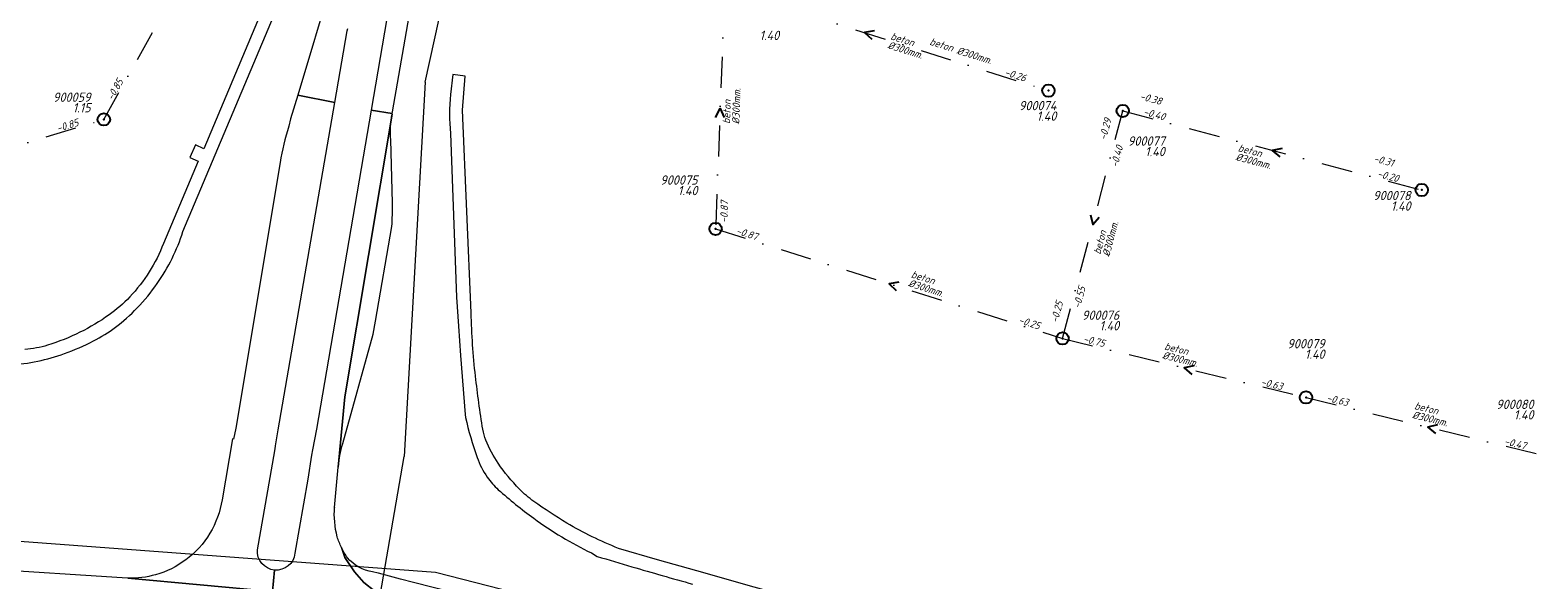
# Model space of a CAD drawing. Extents: x 148869 to 161638, y 453607 to 469810.
# Tile 627 of 656: x 153828 to 154072, y 467355 to 467444. Entities that reach past the tile are written whole.
import ezdxf
from ezdxf.enums import TextEntityAlignment as Align
from ezdxf.lldxf.tags import DXFTag

# ---------------------------------------------------------------- set-up
doc = ezdxf.new("R2010")
doc.units = 0
doc.header["$PDMODE"] = 32
doc.header["$PDSIZE"] = 2
doc.linetypes.add('RI-VWA', pattern=[11, 5, -3, 0, -3])
doc.layers.get('0').update_dxf_attribs({"linetype": 'CONTINUOUS'})
for name, color, linetype in [('B-OI-RI-BOB-T18-niet meenemen', 252, 'CONTINUOUS'), ('B-OI-RI-DIAMETER-T18-niet meenemen', 252, 'CONTINUOUS'), ('B-OI-RI-MATERIAAL-T18-niet meenemen', 252, 'CONTINUOUS'), ('B-OI-RI-STROOMRICHTING-S-niet meenemen', 252, 'CONTINUOUS'), ('B-OI-RI-VWA_PUTDEKSELHOOGTE-T25-niet meenemen', 252, 'CONTINUOUS'), ('gs dwa', 252, 'CONTINUOUS')]:
    doc.layers.add(name, color=color, linetype=linetype)
for name, color, linetype, lineweight in [('B-OI-RI-PERSLEIDING-G-niet meenemen', 190, 'RI-PERS', 18), ('B-OI-RI-VWA_TRANSPORTLEIDING-G-niet meenemen', 252, 'RI-VWA', 18), ('B-RO-VH-VERHARDING_ASFALT-GV', 251, 'CONTINUOUS', 18), ('B-RO-VH-VERHARDING_HALFVERHARDING_GRIND-GV', 251, 'CONTINUOUS', 18)]:
    doc.layers.add(name, color=color, linetype=linetype, lineweight=lineweight)
doc.styles.add('iso15', font='ISO.shx', dxfattribs={"oblique": 15})
doc.styles.add('NLCS-ISO-M750_CURSIEF', font='NLCS-ISO.ttf', dxfattribs={"oblique": 15})
tags = doc.linetypes.add('RI-PERS', pattern='A,7,-2,["P",Standard,S=1.8,R=0,X=-0.5,Y=-0.9],-2,7,-2,[102,NLCS.SHX,S=1,R=180,X=0,Y=0],-2', length=22).pattern_tags.tags
tags[6] = DXFTag(74, 10)

# ---------------------------------------------------------------- blocks, each defined once
blk = doc.blocks.new('ACMAP_ANN_TEMPLATE_diam')
at = {"color": 0, "linetype": 'ByBlock', "style": 'iso15', "oblique": 15}
blk.add_attdef('diam', (0.5, -1.3), '', height=1.2, dxfattribs=at)
blk = doc.blocks.new('ACMAP_ANN_TEMPLATE_mat')
at = {"color": 0, "linetype": 'ByBlock', "style": 'iso15', "oblique": 15}
blk.add_attdef('mat', (0.5, 0.2), '', height=1.2, dxfattribs=at)
blk = doc.blocks.new('ACMAP_ANN_TEMPLATE_nap-l')
at = {"color": 0, "linetype": 'ByBlock', "style": 'iso15', "oblique": 15}
blk.add_attdef('nap-l', (3.3, 0.2), '', height=1.2, dxfattribs=at)
blk = doc.blocks.new('ACMAP_ANN_TEMPLATE_nap-r')
at = {"color": 0, "linetype": 'ByBlock', "style": 'iso15', "oblique": 15}
blk.add_attdef('nap-r', text='', height=1.2, dxfattribs=at).set_placement((-4.1, 0.2), align=Align.RIGHT)
blk = doc.blocks.new('ACMAP_ANN_TEMPLATE_puth-dwa')
at = {"color": 0, "linetype": 'ByBlock', "style": 'iso15', "oblique": 15}
blk.add_attdef('puth-dwa', text='', height=1.5, dxfattribs=at).set_placement((2.7, 1), align=Align.RIGHT)
blk = doc.blocks.new('ACMAP_ANN_TEMPLATE_putnr-dwa')
at = {"color": 0, "linetype": 'ByBlock', "style": 'iso15', "oblique": 15}
blk.add_attdef('putnr-dwa', text='', height=1.5, dxfattribs=at).set_placement((2.7, 2.7), align=Align.RIGHT)

msp = doc.modelspace()

# ---------------------------------------------------------------- linework, layer by layer
at = {"layer": 'B-OI-RI-PERSLEIDING-G-niet meenemen'}
for p, q in [((153891.61, 467435.31), (153900.26, 467474.11)), ((153891.61, 467435.31), (153888.23, 467374.73)), ((153893.3, 467356), (153652, 467374)), ((153878.8, 467320), (153888.23, 467374.73)), ((153930.4, 467346.5), (153893.3, 467356))]:
    msp.add_line(p, q, dxfattribs=at)
at = {"layer": 'B-OI-RI-STROOMRICHTING-S-niet meenemen'}
for points in [[(153964.27, 467443.63), (153962.68, 467443.37), (153963.84, 467442.25)], [(153938.56, 467429.62), (153939.34, 467431.04), (153940, 467429.57)], [(154030.2, 467424.6), (154028.62, 467424.27), (154029.83, 467423.21)], [(153999.25, 467413.84), (153999.58, 467412.26), (154000.64, 467413.47)], [(153968.25, 467402.97), (153966.65, 467402.71), (153967.81, 467401.59)], [(154015.96, 467389.44), (154014.39, 467389.08), (154015.62, 467388.04)], [(154055.34, 467379.86), (154053.77, 467379.5), (154055, 467378.46)]]:
    msp.add_lwpolyline(points, dxfattribs=at)
at = {"layer": 'B-OI-RI-VWA_TRANSPORTLEIDING-G-niet meenemen'}
for p, q in [((153839.67, 467429.29), (153867.68, 467479.38)), ((153940.07, 467450.49), (153938.6, 467411.58)), ((153940.07, 467450.49), (153992.43, 467433.94)), ((153994.71, 467393.85), (154004.45, 467430.67)), ((154004.45, 467430.67), (154052.79, 467417.87)), ((153798.51, 467416.73), (153839.67, 467429.29)), ((153938.6, 467411.58), (153994.71, 467393.85)), ((153994.71, 467393.85), (154034.08, 467384.31)), ((154034.08, 467384.31), (154073.46, 467374.69))]:
    msp.add_line(p, q, dxfattribs=at)
at = {"layer": 'B-RO-VH-VERHARDING_ASFALT-GV', "flags": 128}
for points in [[(153883.89, 467476.11), (153883.08, 467473.36), (153880.61, 467465.51), (153876.58, 467451.84), (153871.02, 467433.2), (153877.01, 467432), (153879.02, 467443.63), (153879.13, 467443.97)], [(153886.13, 467449.74), (153882.89, 467430.8), (153886.29, 467430.25), (153886.33, 467430.49), (153889.43, 467448.17), (153889.67, 467449.38)], [(153864.51, 467359.65), (153866.97, 467373.53), (153867.37, 467375.97), (153867.45, 467376.47), (153867.86, 467379.07), (153877.01, 467432), (153871.02, 467433.2), (153869.88, 467429.37), (153869.57, 467428.17)], [(153876.98, 467366.57), (153876.99, 467366.52), (153877.56, 467373), (153878.63, 467384.39), (153886.27, 467430.15), (153886.29, 467430.25), (153882.89, 467430.8), (153874.07, 467379.18), (153873.43, 467375.82), (153873.27, 467374.94), (153872.66, 467371.11), (153870.58, 467359.09)], [(153886.27, 467430.15), (153878.63, 467384.39), (153877.56, 467373)], [(153886.33, 467415.77), (153886.06, 467425.97)], [(153868.16, 467422.34), (153861.02, 467379.32), (153860.64, 467377.56), (153860.45, 467377.59), (153858.79, 467367.75)], [(153883.61, 467396.66), (153886.25, 467411.95)], [(153878.3, 467376.84), (153883.24, 467394.53), (153883.61, 467396.66)], [(153867.27, 467356.37), (153866.95, 467352.92), (153874.21, 467352.26), (153887.82, 467351.02), (153887.37, 467351.14), (153886.93, 467351.28), (153885.15, 467351.99), (153883.5, 467352.94), (153881.73, 467354.36), (153880.23, 467356.07), (153878.66, 467358.41), (153878.1, 467360.01)], [(153878.1, 467360.01), (153878.66, 467358.41), (153880.23, 467356.07), (153881.73, 467354.36), (153883.5, 467352.94), (153885.15, 467351.99), (153886.93, 467351.28), (153887.37, 467351.14), (153887.82, 467351.02), (153890.46, 467350.45), (153899.46, 467348.32), (153908.46, 467346.16), (153929.36, 467340.93), (153948.25, 467336.16), (153964.95, 467332.26), (153967.11, 467331.6), (153968.03, 467331.31), (153985.85, 467325.71), (153998.5, 467321.72), (153999.25, 467321.56), (154000, 467321.41), (154005.61, 467320.27), (154016.19, 467318.3), (154023.62, 467317.11)], [(153866.95, 467352.92), (153843.57, 467355.05), (153842.64, 467355.11), (153820.73, 467356.52), (153806.8, 467357.38), (153797.97, 467357.95), (153793.24, 467358.26), (153790.22, 467358.46), (153780.07, 467357.66), (153770.63, 467356.59), (153769.87, 467356.47), (153756.01, 467352.21)], [(153843.57, 467355.05), (153866.95, 467352.92), (153867.27, 467356.37)], [(153967.45, 467334.65), (153928.32, 467344.57), (153889.72, 467354.38), (153887.67, 467354.9), (153884.08, 467355.89), (153884.04, 467355.9), (153883.14, 467356.11)]]:
    msp.add_lwpolyline(points, dxfattribs=at)
at = {"layer": 'B-RO-VH-VERHARDING_ASFALT-GV'}
for points in [[(153886.06, 467425.97, -0.053147), (153886.27, 467430.15)], [(153869.57, 467428.17, 0.031868), (153868.16, 467422.34)], [(153886.25, 467411.95, 0.024345), (153886.33, 467415.77)], [(153877.56, 467373, -0.041842), (153878.3, 467376.84)], [(153858.79, 467367.75, -0.096987), (153856.81, 467362.32)], [(153877.41, 467361.78, -0.08137), (153876.98, 467366.57)], [(153856.81, 467362.32, -0.097017), (153852.92, 467358.03)], [(153878.1, 467360.01, -0.039956), (153877.41, 467361.78)], [(153867.27, 467356.37, -0.410889), (153864.51, 467359.65)], [(153870.58, 467359.09, -0.410969), (153867.27, 467356.37)], [(153879.07, 467358.37, -0.040774), (153878.1, 467360.01)], [(153852.92, 467358.03, -0.091284), (153848.05, 467355.62)], [(153883.14, 467356.11, -0.185448), (153879.07, 467358.37)], [(153848.05, 467355.62, -0.076068), (153843.57, 467355.05)]]:
    msp.add_lwpolyline(points, format="xyb", dxfattribs=at)
at = {"layer": 'B-RO-VH-VERHARDING_HALFVERHARDING_GRIND-GV', "flags": 128}
for points in [[(153852.47, 467411.13), (153881.48, 467480.11), (153879.46, 467480.83), (153879.44, 467480.77), (153855.86, 467424.51), (153854.47, 467425.15), (153853.6, 467423.1), (153854.93, 467422.55), (153849.31, 467409.2)], [(153899.08, 467397.97), (153897.68, 467430.8), (153898.12, 467436.29), (153896.1, 467436.53), (153895.73, 467433.33)], [(153895.74, 467427.03), (153896.69, 467400.54), (153897, 467395.81), (153897.35, 467391.09), (153898.1, 467381.52), (153898.17, 467381.07)], [(153918.51, 467359.16), (153919.45, 467358.59)], [(154068.49, 467337.81), (154000, 467343.67), (153982.36, 467345.17), (153982.49, 467345.77), (153980.34, 467346.34), (153980.06, 467345.31), (153975.15, 467345.82), (153969.15, 467347.24), (153963.16, 467348.72), (153956.66, 467350.4), (153948.54, 467352.58), (153944.86, 467353.6), (153935.57, 467356.23), (153929.21, 467358.05), (153922.88, 467359.89)]]:
    msp.add_lwpolyline(points, dxfattribs=at)
at = {"layer": 'B-RO-VH-VERHARDING_HALFVERHARDING_GRIND-GV'}
for points in [[(153895.73, 467433.33, 0.057769), (153895.74, 467427.03)], [(153850.7, 467406.78, 0.037934), (153852.47, 467411.13)], [(153849.31, 467409.2, -0.049123), (153847.01, 467404.62)], [(153848.31, 467402.74, 0.038024), (153850.7, 467406.78)], [(153847.01, 467404.62, -0.048972), (153843.86, 467400.57)], [(153843.86, 467400.57, -0.049158), (153840.51, 467397.66)], [(153845.06, 467398.79, 0.038342), (153848.31, 467402.74)], [(153841.53, 467395.66, 0.041288), (153845.06, 467398.79)], [(153840.51, 467397.66, -0.04021), (153835.81, 467394.85)], [(153837.99, 467393.44, 0.041496), (153841.53, 467395.66)], [(153899.31, 467392.84, -0.012091), (153899.08, 467397.97)], [(153835.81, 467394.85, -0.039719), (153830.58, 467392.76)], [(153833.33, 467391.41, 0.034274), (153837.99, 467393.44)], [(153830.58, 467392.76, -0.060252), (153826.89, 467392.08)], [(153828.97, 467390.18, 0.033788), (153833.33, 467391.41)], [(153899.77, 467387.73, -0.011921), (153899.31, 467392.84)], [(153824.49, 467389.55, 0.033468), (153828.97, 467390.18)], [(153900.96, 467379.15, -0.011901), (153899.77, 467387.73)], [(153898.17, 467381.07, 0.033408), (153900.03, 467374.61)], [(153901.45, 467377.37, -0.056274), (153900.96, 467379.15)], [(153903.45, 467373.65, -0.055473), (153901.45, 467377.37)], [(153900.03, 467374.61, 0.062788), (153901.67, 467371.41)], [(153901.67, 467371.41, 0.062319), (153903.46, 467369.38)], [(153906.88, 467369.48, -0.043435), (153903.45, 467373.65)], [(153903.46, 467369.38, 0.023231), (153909.18, 467364.76)], [(153909.22, 467367.48, -0.043246), (153906.88, 467369.48)], [(153914.55, 467363.98, -0.021118), (153909.22, 467367.48)], [(153909.18, 467364.76, 0.023064), (153913.72, 467361.75)], [(153918.64, 467361.77, -0.021366), (153914.55, 467363.98)], [(153913.72, 467361.75, 0.023322), (153918.51, 467359.16)], [(153922.88, 467359.89, -0.01892), (153918.64, 467361.77)], [(153919.45, 467358.59, 0.001454), (153925.07, 467356.92)], [(153925.07, 467356.92, 0.002665), (153934.88, 467354.1)]]:
    msp.add_lwpolyline(points, format="xyb", dxfattribs=at)
at = {"layer": 'gs dwa'}
for p in [(153992.43, 467433.94), (153839.67, 467429.29), (154004.45, 467430.67), (154052.79, 467417.87), (153938.6, 467411.58), (153994.71, 467393.85), (154034.08, 467384.31)]:
    msp.add_point(p, dxfattribs=at)

# ---------------------------------------------------------------- block references
at = {"layer": 'B-OI-RI-BOB-T18-niet meenemen'}
ref = msp.add_blockref('ACMAP_ANN_TEMPLATE_nap-r', (153992.43, 467433.94), dxfattribs=dict(at, rotation=342.4592454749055))
ref.add_attrib('nap-r', '-0.26', dxfattribs={"layer": '0', "color": 0, "linetype": 'ByBlock', "height": 1.2, "rotation": 342.4592, "style": 'NLCS-ISO-M750_CURSIEF', "oblique": 15}).set_placement((153988.58, 467435.37), align=Align.RIGHT)
ref = msp.add_blockref('ACMAP_ANN_TEMPLATE_nap-l', (153839.67, 467429.29), dxfattribs=dict(at, rotation=60.78636527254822))
ref.add_attrib('nap-l', '-0.85', (153841.11, 467432.27), dxfattribs={"layer": '0', "color": 0, "linetype": 'ByBlock', "height": 1.2, "rotation": 60.7864, "style": 'NLCS-ISO-M750_CURSIEF', "oblique": 15})
ref = msp.add_blockref('ACMAP_ANN_TEMPLATE_nap-l', (154003.88, 467433.18), dxfattribs=dict(at, rotation=345.0930415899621))
ref.add_attrib('nap-l', '-0.38', (154007.12, 467432.52), dxfattribs={"layer": '0', "color": 0, "linetype": 'ByBlock', "height": 1.2, "rotation": 345.093, "style": 'NLCS-ISO-M750_CURSIEF', "oblique": 15})
ref = msp.add_blockref('ACMAP_ANN_TEMPLATE_nap-l', (154004.45, 467430.67), dxfattribs=dict(at, rotation=345.1689591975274))
ref.add_attrib('nap-l', '-0.40', (154007.69, 467430.02), dxfattribs={"layer": '0', "color": 0, "linetype": 'ByBlock', "height": 1.2, "rotation": 345.169, "style": 'NLCS-ISO-M750_CURSIEF', "oblique": 15})
ref = msp.add_blockref('ACMAP_ANN_TEMPLATE_nap-r', (153839.67, 467429.29), dxfattribs=dict(at, rotation=16.96960158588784))
ref.add_attrib('nap-r', '-0.85', dxfattribs={"layer": '0', "color": 0, "linetype": 'ByBlock', "height": 1.2, "rotation": 16.9696, "style": 'NLCS-ISO-M750_CURSIEF', "oblique": 15}).set_placement((153835.69, 467428.28), align=Align.RIGHT)
ref = msp.add_blockref('ACMAP_ANN_TEMPLATE_nap-r', (154003.88, 467433.18), dxfattribs=dict(at, rotation=75.17705196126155))
ref.add_attrib('nap-r', '-0.29', dxfattribs={"layer": '0', "color": 0, "linetype": 'ByBlock', "height": 1.2, "rotation": 75.1771, "style": 'NLCS-ISO-M750_CURSIEF', "oblique": 15}).set_placement((154002.64, 467429.27), align=Align.RIGHT)
ref = msp.add_blockref('ACMAP_ANN_TEMPLATE_nap-r', (154005.75, 467428.77), dxfattribs=dict(at, rotation=75.18293002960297))
ref.add_attrib('nap-r', '-0.40', dxfattribs={"layer": '0', "color": 0, "linetype": 'ByBlock', "height": 1.2, "rotation": 75.1829, "style": 'NLCS-ISO-M750_CURSIEF', "oblique": 15}).set_placement((154004.51, 467424.86), align=Align.RIGHT)
ref = msp.add_blockref('ACMAP_ANN_TEMPLATE_nap-r', (154052, 467420.37), dxfattribs=dict(at, rotation=345.0930415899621))
ref.add_attrib('nap-r', '-0.31', dxfattribs={"layer": '0', "color": 0, "linetype": 'ByBlock', "height": 1.2, "rotation": 345.093, "style": 'NLCS-ISO-M750_CURSIEF', "oblique": 15}).set_placement((154048.09, 467421.62), align=Align.RIGHT)
ref = msp.add_blockref('ACMAP_ANN_TEMPLATE_nap-r', (154052.79, 467417.87), dxfattribs=dict(at, rotation=345.1689591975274))
ref.add_attrib('nap-r', '-0.20', dxfattribs={"layer": '0', "color": 0, "linetype": 'ByBlock', "height": 1.2, "rotation": 345.169, "style": 'NLCS-ISO-M750_CURSIEF', "oblique": 15}).set_placement((154048.88, 467419.11), align=Align.RIGHT)
ref = msp.add_blockref('ACMAP_ANN_TEMPLATE_nap-r', (153941, 467420.18), dxfattribs=dict(at, rotation=87.83642356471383))
ref.add_attrib('nap-r', '-0.87', dxfattribs={"layer": '0', "color": 0, "linetype": 'ByBlock', "height": 1.2, "rotation": 87.8364, "style": 'NLCS-ISO-M750_CURSIEF', "oblique": 15}).set_placement((153940.64, 467416.1), align=Align.RIGHT)
ref = msp.add_blockref('ACMAP_ANN_TEMPLATE_nap-l', (153938.6, 467411.58), dxfattribs=dict(at, rotation=342.4641694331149))
ref.add_attrib('nap-l', '-0.87', (153941.81, 467410.78), dxfattribs={"layer": '0', "color": 0, "linetype": 'ByBlock', "height": 1.2, "rotation": 342.4642, "style": 'NLCS-ISO-M750_CURSIEF', "oblique": 15})
ref = msp.add_blockref('ACMAP_ANN_TEMPLATE_nap-l', (153996.89, 467395.38), dxfattribs=dict(at, rotation=75.18293002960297))
ref.add_attrib('nap-l', '-0.55', (153997.54, 467398.62), dxfattribs={"layer": '0', "color": 0, "linetype": 'ByBlock', "height": 1.2, "rotation": 75.1829, "style": 'NLCS-ISO-M750_CURSIEF', "oblique": 15})
ref = msp.add_blockref('ACMAP_ANN_TEMPLATE_nap-l', (153993.26, 467393.05), dxfattribs=dict(at, rotation=75.17705196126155))
ref.add_attrib('nap-l', '-0.25', (153993.91, 467396.29), dxfattribs={"layer": '0', "color": 0, "linetype": 'ByBlock', "height": 1.2, "rotation": 75.1771, "style": 'NLCS-ISO-M750_CURSIEF', "oblique": 15})
ref = msp.add_blockref('ACMAP_ANN_TEMPLATE_nap-r', (153994.71, 467393.85), dxfattribs=dict(at, rotation=342.4641694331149))
ref.add_attrib('nap-r', '-0.25', dxfattribs={"layer": '0', "color": 0, "linetype": 'ByBlock', "height": 1.2, "rotation": 342.4642, "style": 'NLCS-ISO-M750_CURSIEF', "oblique": 15}).set_placement((153990.86, 467395.28), align=Align.RIGHT)
ref = msp.add_blockref('ACMAP_ANN_TEMPLATE_nap-l', (153994.71, 467393.85), dxfattribs=dict(at, rotation=346.3788366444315))
ref.add_attrib('nap-l', '-0.75', (153997.96, 467393.27), dxfattribs={"layer": '0', "color": 0, "linetype": 'ByBlock', "height": 1.2, "rotation": 346.3788, "style": 'NLCS-ISO-M750_CURSIEF', "oblique": 15})
ref = msp.add_blockref('ACMAP_ANN_TEMPLATE_nap-r', (154034.08, 467384.31), dxfattribs=dict(at, rotation=346.3788366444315))
ref.add_attrib('nap-r', '-0.63', dxfattribs={"layer": '0', "color": 0, "linetype": 'ByBlock', "height": 1.2, "rotation": 346.3788, "style": 'NLCS-ISO-M750_CURSIEF', "oblique": 15}).set_placement((154030.14, 467385.47), align=Align.RIGHT)
ref = msp.add_blockref('ACMAP_ANN_TEMPLATE_nap-l', (154034.08, 467384.31), dxfattribs=dict(at, rotation=346.2722745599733))
ref.add_attrib('nap-l', '-0.63', (154037.33, 467383.72), dxfattribs={"layer": '0', "color": 0, "linetype": 'ByBlock', "height": 1.2, "rotation": 346.2723, "style": 'NLCS-ISO-M750_CURSIEF', "oblique": 15})
ref = msp.add_blockref('ACMAP_ANN_TEMPLATE_nap-r', (154073.46, 467374.69), dxfattribs=dict(at, rotation=346.2722745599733))
ref.add_attrib('nap-r', '-0.47', dxfattribs={"layer": '0', "color": 0, "linetype": 'ByBlock', "height": 1.2, "rotation": 346.2723, "style": 'NLCS-ISO-M750_CURSIEF', "oblique": 15}).set_placement((154069.52, 467375.86), align=Align.RIGHT)
at = {"layer": 'B-OI-RI-DIAMETER-T18-niet meenemen'}
ref = msp.add_blockref('ACMAP_ANN_TEMPLATE_diam', (153966.25, 467442.22), dxfattribs=dict(at, rotation=342.4592454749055))
ref.add_attrib('diam', '%%c300mm.', (153966.33, 467440.82), dxfattribs={"layer": '0', "color": 0, "linetype": 'ByBlock', "height": 1.2, "rotation": 342.4592, "style": 'NLCS-ISO-M750_CURSIEF', "oblique": 15})
ref = msp.add_blockref('ACMAP_ANN_TEMPLATE_diam', (153977.41, 467441.33), dxfattribs=dict(at, rotation=342.652511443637))
ref.add_attrib('diam', '%%c300mm.', (153977.5, 467439.94), dxfattribs={"layer": '0', "color": 0, "linetype": 'ByBlock', "height": 1.2, "rotation": 342.6525, "style": 'NLCS-ISO-M750_CURSIEF', "oblique": 15})
ref = msp.add_blockref('ACMAP_ANN_TEMPLATE_diam', (153941.11, 467428.03), dxfattribs=dict(at, rotation=87.83642356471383))
ref.add_attrib('diam', '%%c300mm.', (153942.43, 467428.48), dxfattribs={"layer": '0', "color": 0, "linetype": 'ByBlock', "height": 1.2, "rotation": 87.8364, "style": 'NLCS-ISO-M750_CURSIEF', "oblique": 15})
ref = msp.add_blockref('ACMAP_ANN_TEMPLATE_diam', (154022.46, 467424.1), dxfattribs=dict(at, rotation=345.1689591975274))
ref.add_attrib('diam', '%%c300mm.', (154022.61, 467422.72), dxfattribs={"layer": '0', "color": 0, "linetype": 'ByBlock', "height": 1.2, "rotation": 345.169, "style": 'NLCS-ISO-M750_CURSIEF', "oblique": 15})
ref = msp.add_blockref('ACMAP_ANN_TEMPLATE_diam', (154000.88, 467406.84), dxfattribs=dict(at, rotation=75.18293002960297))
ref.add_attrib('diam', '%%c300mm.', (154002.27, 467406.99), dxfattribs={"layer": '0', "color": 0, "linetype": 'ByBlock', "height": 1.2, "rotation": 75.1829, "style": 'NLCS-ISO-M750_CURSIEF', "oblique": 15})
ref = msp.add_blockref('ACMAP_ANN_TEMPLATE_diam', (153969.59, 467403.7), dxfattribs=dict(at, rotation=342.4641694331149))
ref.add_attrib('diam', '%%c300mm.', (153969.67, 467402.31), dxfattribs={"layer": '0', "color": 0, "linetype": 'ByBlock', "height": 1.2, "rotation": 342.4642, "style": 'NLCS-ISO-M750_CURSIEF', "oblique": 15})
ref = msp.add_blockref('ACMAP_ANN_TEMPLATE_diam', (154010.57, 467391.99), dxfattribs=dict(at, rotation=346.3788366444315))
ref.add_attrib('diam', '%%c300mm.', (154010.75, 467390.61), dxfattribs={"layer": '0', "color": 0, "linetype": 'ByBlock', "height": 1.2, "rotation": 346.3788, "style": 'NLCS-ISO-M750_CURSIEF', "oblique": 15})
ref = msp.add_blockref('ACMAP_ANN_TEMPLATE_diam', (154050.99, 467382.36), dxfattribs=dict(at, rotation=346.2722745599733))
ref.add_attrib('diam', '%%c300mm.', (154051.17, 467380.98), dxfattribs={"layer": '0', "color": 0, "linetype": 'ByBlock', "height": 1.2, "rotation": 346.2723, "style": 'NLCS-ISO-M750_CURSIEF', "oblique": 15})
at = {"layer": 'B-OI-RI-MATERIAAL-T18-niet meenemen'}
ref = msp.add_blockref('ACMAP_ANN_TEMPLATE_mat', (153966.25, 467442.22), dxfattribs=dict(at, rotation=342.4592454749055))
ref.add_attrib('mat', 'beton', (153966.79, 467442.26), dxfattribs={"layer": '0', "color": 0, "linetype": 'ByBlock', "height": 1.2, "rotation": 342.4592, "style": 'NLCS-ISO-M750_CURSIEF', "oblique": 15})
ref = msp.add_blockref('ACMAP_ANN_TEMPLATE_mat', (153972.57, 467441.34), dxfattribs=dict(at, rotation=342.652511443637))
ref.add_attrib('mat', 'beton', (153973.11, 467441.39), dxfattribs={"layer": '0', "color": 0, "linetype": 'ByBlock', "height": 1.2, "rotation": 342.6525, "style": 'NLCS-ISO-M750_CURSIEF', "oblique": 15})
ref = msp.add_blockref('ACMAP_ANN_TEMPLATE_mat', (153941.11, 467428.03), dxfattribs=dict(at, rotation=87.83642356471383))
ref.add_attrib('mat', 'beton', (153940.93, 467428.54), dxfattribs={"layer": '0', "color": 0, "linetype": 'ByBlock', "height": 1.2, "rotation": 87.8364, "style": 'NLCS-ISO-M750_CURSIEF', "oblique": 15})
ref = msp.add_blockref('ACMAP_ANN_TEMPLATE_mat', (154022.46, 467424.1), dxfattribs=dict(at, rotation=345.1689591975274))
ref.add_attrib('mat', 'beton', (154023, 467424.17), dxfattribs={"layer": '0', "color": 0, "linetype": 'ByBlock', "height": 1.2, "rotation": 345.169, "style": 'NLCS-ISO-M750_CURSIEF', "oblique": 15})
ref = msp.add_blockref('ACMAP_ANN_TEMPLATE_mat', (154000.88, 467406.84), dxfattribs=dict(at, rotation=75.18293002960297))
ref.add_attrib('mat', 'beton', (154000.82, 467407.37), dxfattribs={"layer": '0', "color": 0, "linetype": 'ByBlock', "height": 1.2, "rotation": 75.1829, "style": 'NLCS-ISO-M750_CURSIEF', "oblique": 15})
ref = msp.add_blockref('ACMAP_ANN_TEMPLATE_mat', (153969.59, 467403.7), dxfattribs=dict(at, rotation=342.4641694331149))
ref.add_attrib('mat', 'beton', (153970.12, 467403.74), dxfattribs={"layer": '0', "color": 0, "linetype": 'ByBlock', "height": 1.2, "rotation": 342.4642, "style": 'NLCS-ISO-M750_CURSIEF', "oblique": 15})
ref = msp.add_blockref('ACMAP_ANN_TEMPLATE_mat', (154010.57, 467391.99), dxfattribs=dict(at, rotation=346.3788366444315))
ref.add_attrib('mat', 'beton', (154011.1, 467392.07), dxfattribs={"layer": '0', "color": 0, "linetype": 'ByBlock', "height": 1.2, "rotation": 346.3788, "style": 'NLCS-ISO-M750_CURSIEF', "oblique": 15})
ref = msp.add_blockref('ACMAP_ANN_TEMPLATE_mat', (154050.99, 467382.36), dxfattribs=dict(at, rotation=346.2722745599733))
ref.add_attrib('mat', 'beton', (154051.52, 467382.44), dxfattribs={"layer": '0', "color": 0, "linetype": 'ByBlock', "height": 1.2, "rotation": 346.2723, "style": 'NLCS-ISO-M750_CURSIEF', "oblique": 15})
at = {"layer": 'B-OI-RI-VWA_PUTDEKSELHOOGTE-T25-niet meenemen'}
ref = msp.add_blockref('ACMAP_ANN_TEMPLATE_puth-dwa', (153946.19, 467441.13), dxfattribs=at)
ref.add_attrib('puth-dwa', '1.40', dxfattribs={"layer": '0', "color": 0, "linetype": 'ByBlock', "height": 1.5, "style": 'NLCS-ISO-M750_CURSIEF', "oblique": 15}).set_placement((153948.89, 467442.13), align=Align.RIGHT)
ref = msp.add_blockref('ACMAP_ANN_TEMPLATE_putnr-dwa', (153834.83, 467429.43), dxfattribs=at)
ref.add_attrib('putnr-dwa', '900059', dxfattribs={"layer": '0', "color": 0, "linetype": 'ByBlock', "height": 1.5, "style": 'NLCS-ISO-M750_CURSIEF', "oblique": 15}).set_placement((153837.53, 467432.13), align=Align.RIGHT)
ref = msp.add_blockref('ACMAP_ANN_TEMPLATE_putnr-dwa', (153991.01, 467428.07), dxfattribs=at)
ref.add_attrib('putnr-dwa', '900074', dxfattribs={"layer": '0', "color": 0, "linetype": 'ByBlock', "height": 1.5, "style": 'NLCS-ISO-M750_CURSIEF', "oblique": 15}).set_placement((153993.71, 467430.77), align=Align.RIGHT)
ref = msp.add_blockref('ACMAP_ANN_TEMPLATE_puth-dwa', (153834.83, 467429.43), dxfattribs=at)
ref.add_attrib('puth-dwa', '1.15', dxfattribs={"layer": '0', "color": 0, "linetype": 'ByBlock', "height": 1.5, "style": 'NLCS-ISO-M750_CURSIEF', "oblique": 15}).set_placement((153837.53, 467430.43), align=Align.RIGHT)
ref = msp.add_blockref('ACMAP_ANN_TEMPLATE_puth-dwa', (153991.01, 467428.07), dxfattribs=at)
ref.add_attrib('puth-dwa', '1.40', dxfattribs={"layer": '0', "color": 0, "linetype": 'ByBlock', "height": 1.5, "style": 'NLCS-ISO-M750_CURSIEF', "oblique": 15}).set_placement((153993.71, 467429.07), align=Align.RIGHT)
ref = msp.add_blockref('ACMAP_ANN_TEMPLATE_putnr-dwa', (154008.55, 467422.34), dxfattribs=at)
ref.add_attrib('putnr-dwa', '900077', dxfattribs={"layer": '0', "color": 0, "linetype": 'ByBlock', "height": 1.5, "style": 'NLCS-ISO-M750_CURSIEF', "oblique": 15}).set_placement((154011.25, 467425.04), align=Align.RIGHT)
ref = msp.add_blockref('ACMAP_ANN_TEMPLATE_puth-dwa', (154008.55, 467422.34), dxfattribs=at)
ref.add_attrib('puth-dwa', '1.40', dxfattribs={"layer": '0', "color": 0, "linetype": 'ByBlock', "height": 1.5, "style": 'NLCS-ISO-M750_CURSIEF', "oblique": 15}).set_placement((154011.25, 467423.34), align=Align.RIGHT)
ref = msp.add_blockref('ACMAP_ANN_TEMPLATE_putnr-dwa', (153932.98, 467416.03), dxfattribs=at)
ref.add_attrib('putnr-dwa', '900075', dxfattribs={"layer": '0', "color": 0, "linetype": 'ByBlock', "height": 1.5, "style": 'NLCS-ISO-M750_CURSIEF', "oblique": 15}).set_placement((153935.68, 467418.73), align=Align.RIGHT)
ref = msp.add_blockref('ACMAP_ANN_TEMPLATE_puth-dwa', (153932.98, 467416.03), dxfattribs=at)
ref.add_attrib('puth-dwa', '1.40', dxfattribs={"layer": '0', "color": 0, "linetype": 'ByBlock', "height": 1.5, "style": 'NLCS-ISO-M750_CURSIEF', "oblique": 15}).set_placement((153935.68, 467417.03), align=Align.RIGHT)
ref = msp.add_blockref('ACMAP_ANN_TEMPLATE_putnr-dwa', (154048.3, 467413.52), dxfattribs=at)
ref.add_attrib('putnr-dwa', '900078', dxfattribs={"layer": '0', "color": 0, "linetype": 'ByBlock', "height": 1.5, "style": 'NLCS-ISO-M750_CURSIEF', "oblique": 15}).set_placement((154051, 467416.22), align=Align.RIGHT)
ref = msp.add_blockref('ACMAP_ANN_TEMPLATE_puth-dwa', (154048.3, 467413.52), dxfattribs=at)
ref.add_attrib('puth-dwa', '1.40', dxfattribs={"layer": '0', "color": 0, "linetype": 'ByBlock', "height": 1.5, "style": 'NLCS-ISO-M750_CURSIEF', "oblique": 15}).set_placement((154051, 467414.52), align=Align.RIGHT)
ref = msp.add_blockref('ACMAP_ANN_TEMPLATE_putnr-dwa', (154001.17, 467394.16), dxfattribs=at)
ref.add_attrib('putnr-dwa', '900076', dxfattribs={"layer": '0', "color": 0, "linetype": 'ByBlock', "height": 1.5, "style": 'NLCS-ISO-M750_CURSIEF', "oblique": 15}).set_placement((154003.87, 467396.86), align=Align.RIGHT)
ref = msp.add_blockref('ACMAP_ANN_TEMPLATE_puth-dwa', (154001.17, 467394.16), dxfattribs=at)
ref.add_attrib('puth-dwa', '1.40', dxfattribs={"layer": '0', "color": 0, "linetype": 'ByBlock', "height": 1.5, "style": 'NLCS-ISO-M750_CURSIEF', "oblique": 15}).set_placement((154003.87, 467395.16), align=Align.RIGHT)
ref = msp.add_blockref('ACMAP_ANN_TEMPLATE_putnr-dwa', (154034.39, 467389.55), dxfattribs=at)
ref.add_attrib('putnr-dwa', '900079', dxfattribs={"layer": '0', "color": 0, "linetype": 'ByBlock', "height": 1.5, "style": 'NLCS-ISO-M750_CURSIEF', "oblique": 15}).set_placement((154037.09, 467392.25), align=Align.RIGHT)
ref = msp.add_blockref('ACMAP_ANN_TEMPLATE_puth-dwa', (154034.39, 467389.55), dxfattribs=at)
ref.add_attrib('puth-dwa', '1.40', dxfattribs={"layer": '0', "color": 0, "linetype": 'ByBlock', "height": 1.5, "style": 'NLCS-ISO-M750_CURSIEF', "oblique": 15}).set_placement((154037.09, 467390.55), align=Align.RIGHT)
ref = msp.add_blockref('ACMAP_ANN_TEMPLATE_putnr-dwa', (154068.18, 467379.74), dxfattribs=at)
ref.add_attrib('putnr-dwa', '900080', dxfattribs={"layer": '0', "color": 0, "linetype": 'ByBlock', "height": 1.5, "style": 'NLCS-ISO-M750_CURSIEF', "oblique": 15}).set_placement((154070.88, 467382.44), align=Align.RIGHT)
ref = msp.add_blockref('ACMAP_ANN_TEMPLATE_puth-dwa', (154068.18, 467379.74), dxfattribs=at)
ref.add_attrib('puth-dwa', '1.40', dxfattribs={"layer": '0', "color": 0, "linetype": 'ByBlock', "height": 1.5, "style": 'NLCS-ISO-M750_CURSIEF', "oblique": 15}).set_placement((154070.88, 467380.74), align=Align.RIGHT)

doc.saveas('drawing.dxf')
